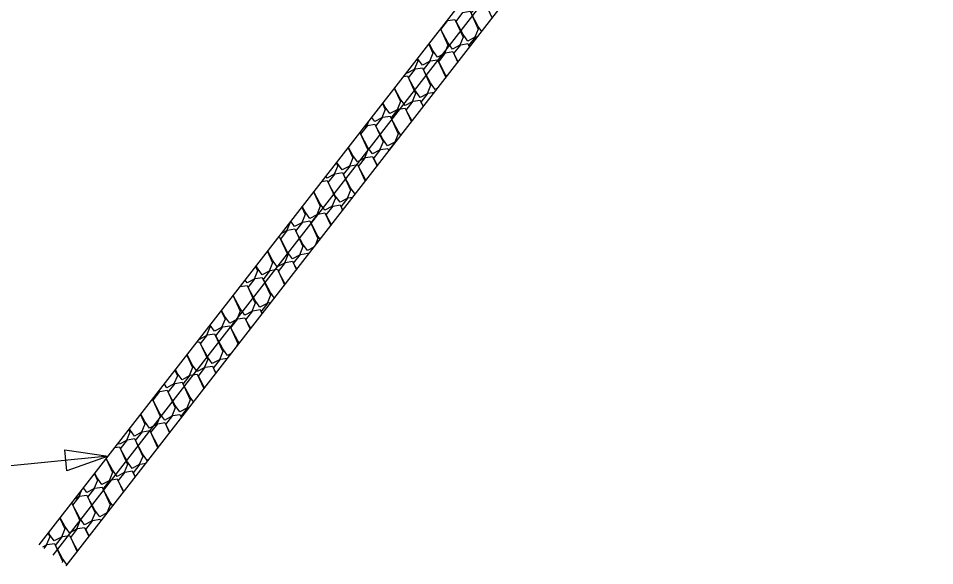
# Model space of a CAD drawing. Extents: x 2384780 to 2405432, y 547869 to 573706.
# Drawn here: x 2402072.5 to 2402180, y 570630 to 570694.2 of the extents above; entities that cross this region are included whole.
import ezdxf

# ---------------------------------------------------------------- set-up
doc = ezdxf.new("R2010")
doc.units = 0
for name, color, linetype in [('Old_Level_18', 7, 'Continuous'), ('Old_Level_20', 7, 'Continuous'), ('Old_Level_5', 7, 'Continuous')]:
    doc.layers.add(name, color=color, linetype=linetype)

msp = doc.modelspace()

# ---------------------------------------------------------------- linework, layer by layer
at = {"layer": 'Old_Level_18'}
msp.add_line((2402179.59, 570763.72), (2402076.51, 570631.26), dxfattribs=at)
at = {"layer": 'Old_Level_20'}
for p, q in [((2402074.93, 570632.49), (2402178.02, 570764.95)), ((2402078.09, 570630.03), (2402181.17, 570762.49))]:
    msp.add_line(p, q, dxfattribs=at)
for points in [[(2402126.84, 570692.68), (2402126.42, 570693.26), (2402125.6, 570694.8), (2402126.42, 570695.84), (2402127.25, 570695.98), (2402128.06, 570694.24)], [(2402123.43, 570690.61), (2402122.87, 570691.38), (2402122.06, 570692.91), (2402122.87, 570693.96), (2402123.7, 570694.09), (2402124.66, 570692.02), (2402124.26, 570691.05), (2402123.43, 570690.61)], [(2402125.2, 570691.55), (2402124.65, 570692.32), (2402123.83, 570693.86), (2402124.64, 570694.9), (2402125.48, 570695.04), (2402126.43, 570692.96), (2402126.03, 570691.99), (2402125.2, 570691.55)], [(2402122.01, 570692.98), (2402122.88, 570691.08), (2402122.48, 570690.1), (2402121.65, 570689.66)], [(2402122.78, 570693.97), (2402122.75, 570693.89), (2402122.7, 570693.87)], [(2402125.43, 570690.86), (2402125.34, 570691.01), (2402126.16, 570692.06), (2402126.39, 570692.1)], [(2402120.62, 570691.19), (2402121.11, 570690.13), (2402120.71, 570689.16), (2402119.88, 570688.72)], [(2402121.65, 570689.66), (2402121.1, 570690.43), (2402120.66, 570691.25)], [(2402124.07, 570689.12), (2402123.57, 570690.07), (2402124.38, 570691.11), (2402125.21, 570691.25), (2402125.41, 570690.83)], [(2402122.74, 570687.41), (2402122.61, 570687.59), (2402121.79, 570689.12), (2402122.61, 570690.17), (2402123.44, 570690.31), (2402124.02, 570689.05)], [(2402119.23, 570689.41), (2402119.33, 570689.19), (2402118.93, 570688.22), (2402118.1, 570687.78)], [(2402119.88, 570688.72), (2402119.32, 570689.49), (2402119.31, 570689.51)], [(2402121.39, 570685.88), (2402120.83, 570686.65), (2402120.02, 570688.18), (2402120.83, 570689.23), (2402121.67, 570689.36), (2402122.62, 570687.29), (2402122.59, 570687.21)], [(2402118.1, 570687.78), (2402118.03, 570687.87)], [(2402119.62, 570684.93), (2402119.06, 570685.7), (2402118.24, 570687.24), (2402119.06, 570688.28), (2402119.89, 570688.42), (2402120.85, 570686.35), (2402120.45, 570685.37), (2402119.62, 570684.93)], [(2402117.67, 570687.4), (2402118.12, 570687.48), (2402119.07, 570685.4), (2402118.67, 570684.43), (2402117.84, 570683.99)], [(2402116.58, 570686.01), (2402117.3, 570684.46), (2402116.9, 570683.49), (2402116.07, 570683.05)], [(2402117.84, 570683.99), (2402117.29, 570684.76), (2402116.61, 570686.04)], [(2402120.02, 570683.9), (2402119.75, 570684.39), (2402120.57, 570685.44), (2402121.3, 570685.56)], [(2402121.66, 570686.02), (2402121.39, 570685.88)], [(2402118.66, 570682.17), (2402117.98, 570683.45), (2402118.79, 570684.5), (2402119.63, 570684.63), (2402119.98, 570683.86)], [(2402115.2, 570684.22), (2402115.52, 570683.51), (2402115.12, 570682.54), (2402114.29, 570682.1)], [(2402116.07, 570683.05), (2402115.51, 570683.81), (2402115.25, 570684.3)], [(2402117.36, 570680.5), (2402117.02, 570680.97), (2402116.21, 570682.51), (2402117.02, 570683.55), (2402117.85, 570683.69), (2402118.6, 570682.08)], [(2402114.29, 570682.1), (2402113.93, 570682.6)], [(2402115.8, 570679.26), (2402115.25, 570680.03), (2402114.43, 570681.56), (2402115.25, 570682.61), (2402116.08, 570682.75), (2402117.03, 570680.67), (2402116.63, 570679.7), (2402115.8, 570679.26)], [(2402114.03, 570678.31), (2402113.47, 570679.08), (2402112.66, 570680.62), (2402113.47, 570681.66), (2402114.3, 570681.8), (2402115.26, 570679.73), (2402114.86, 570678.76), (2402114.03, 570678.31)], [(2402113.56, 570682.13), (2402113.35, 570681.6), (2402113.02, 570681.42)], [(2402112.55, 570680.82), (2402113.48, 570678.78), (2402113.08, 570677.81), (2402112.25, 570677.37)], [(2402111.16, 570679.04), (2402111.71, 570677.84), (2402111.31, 570676.87), (2402110.48, 570676.43)], [(2402112.25, 570677.37), (2402111.7, 570678.14), (2402111.2, 570679.08)], [(2402115.96, 570678.69), (2402115.94, 570678.72), (2402116.76, 570679.77), (2402116.8, 570679.77)], [(2402113.26, 570675.23), (2402113.21, 570675.3), (2402112.39, 570676.83), (2402113.21, 570677.88), (2402114.04, 570678.02), (2402114.56, 570676.89)], [(2402114.61, 570676.95), (2402114.17, 570677.78), (2402114.98, 570678.82), (2402115.82, 570678.96), (2402115.95, 570678.68)], [(2402109.77, 570677.25), (2402109.94, 570676.9), (2402109.53, 570675.93), (2402108.7, 570675.48)], [(2402110.48, 570676.43), (2402109.92, 570677.2), (2402109.84, 570677.35)], [(2402111.99, 570673.59), (2402111.43, 570674.35), (2402110.62, 570675.89), (2402111.43, 570676.93), (2402112.27, 570677.07), (2402113.17, 570675.11)], [(2402110.22, 570672.64), (2402109.66, 570673.41), (2402108.84, 570674.95), (2402109.66, 570675.99), (2402110.49, 570676.13), (2402111.45, 570674.05), (2402111.05, 570673.08), (2402110.22, 570672.64)], [(2402108.08, 570675.08), (2402108.72, 570675.18), (2402109.67, 570673.11), (2402109.27, 570672.14), (2402108.44, 570671.7)], [(2402108.7, 570675.48), (2402108.56, 570675.69)], [(2402107.12, 570673.85), (2402107.9, 570672.17), (2402107.5, 570671.19), (2402106.67, 570670.75)], [(2402108.44, 570671.7), (2402107.89, 570672.47), (2402107.14, 570673.87)], [(2402110.55, 570671.74), (2402110.35, 570672.1), (2402111.17, 570673.15), (2402111.71, 570673.24)], [(2402105.73, 570672.07), (2402106.12, 570671.22), (2402105.72, 570670.25), (2402104.89, 570669.81)], [(2402106.67, 570670.75), (2402106.11, 570671.52), (2402105.79, 570672.13)], [(2402109.2, 570670), (2402108.58, 570671.16), (2402109.4, 570672.2), (2402110.23, 570672.34), (2402110.52, 570671.7)], [(2402104.89, 570669.81), (2402104.45, 570670.42)], [(2402106.4, 570666.97), (2402105.85, 570667.74), (2402105.03, 570669.27), (2402105.85, 570670.32), (2402106.68, 570670.45), (2402107.63, 570668.38), (2402107.3, 570667.56)], [(2402107.88, 570668.32), (2402107.62, 570668.68), (2402106.81, 570670.22), (2402107.62, 570671.26), (2402108.45, 570671.4), (2402109.13, 570669.92)], [(2402104.63, 570666.02), (2402104.07, 570666.79), (2402103.26, 570668.33), (2402104.07, 570669.37), (2402104.9, 570669.51), (2402105.86, 570667.44), (2402105.46, 570666.46), (2402104.63, 570666.02)], [(2402104.35, 570670.28), (2402104.35, 570670.28), (2402103.95, 570669.31), (2402103.33, 570668.98)], [(2402102.99, 570668.54), (2402103.13, 570668.57), (2402104.08, 570666.49), (2402103.68, 570665.52), (2402102.85, 570665.08)], [(2402107.14, 570667.36), (2402106.4, 570666.97)], [(2402101.7, 570666.88), (2402102.31, 570665.55), (2402101.91, 570664.58), (2402101.08, 570664.14)], [(2402102.85, 570665.08), (2402102.3, 570665.85), (2402101.73, 570666.92)], [(2402105.14, 570664.79), (2402104.77, 570665.49), (2402105.58, 570666.53), (2402106.42, 570666.67), (2402106.48, 570666.52)], [(2402100.31, 570665.1), (2402100.54, 570664.61), (2402100.13, 570663.63), (2402099.3, 570663.19)], [(2402101.08, 570664.14), (2402100.52, 570664.9), (2402100.38, 570665.18)], [(2402103.79, 570663.05), (2402102.99, 570664.54), (2402103.81, 570665.59), (2402104.64, 570665.72), (2402105.1, 570664.73)], [(2402102.51, 570661.41), (2402102.04, 570662.06), (2402101.22, 570663.6), (2402102.03, 570664.64), (2402102.87, 570664.78), (2402103.71, 570662.95)], [(2402098.49, 570662.76), (2402099.32, 570662.89), (2402100.27, 570660.82), (2402099.87, 570659.85), (2402099.04, 570659.41)], [(2402099.3, 570663.19), (2402099.08, 570663.51)], [(2402100.82, 570660.35), (2402100.26, 570661.12), (2402099.44, 570662.65), (2402100.26, 570663.7), (2402101.09, 570663.84), (2402102.05, 570661.76), (2402101.65, 570660.79), (2402100.82, 570660.35)], [(2402097.66, 570661.69), (2402098.5, 570659.88), (2402098.1, 570658.9), (2402097.27, 570658.46)], [(2402099.04, 570659.41), (2402098.49, 570660.17), (2402097.67, 570661.71)], [(2402101.08, 570659.57), (2402100.96, 570659.81), (2402101.77, 570660.86), (2402102.12, 570660.91)], [(2402096.27, 570659.91), (2402096.72, 570658.93), (2402096.32, 570657.96), (2402095.49, 570657.52)], [(2402097.27, 570658.46), (2402096.71, 570659.23), (2402096.32, 570659.97)], [(2402099.73, 570657.84), (2402099.18, 570658.87), (2402100, 570659.91), (2402100.83, 570660.05), (2402101.06, 570659.55)], [(2402098.41, 570656.14), (2402098.22, 570656.39), (2402097.41, 570657.92), (2402098.22, 570658.97), (2402099.05, 570659.11), (2402099.67, 570657.76)], [(2402094.89, 570658.12), (2402094.95, 570657.99), (2402094.55, 570657.02), (2402093.72, 570656.57)], [(2402095.49, 570657.52), (2402094.97, 570658.24)], [(2402097, 570654.68), (2402096.45, 570655.44), (2402095.63, 570656.98), (2402096.45, 570658.03), (2402097.28, 570658.16), (2402098.23, 570656.09), (2402098.08, 570655.72)], [(2402093.72, 570656.57), (2402093.7, 570656.6)], [(2402095.23, 570653.73), (2402094.67, 570654.5), (2402093.86, 570656.04), (2402094.67, 570657.08), (2402095.5, 570657.22), (2402096.46, 570655.14), (2402096.06, 570654.17), (2402095.23, 570653.73)], [(2402093.4, 570656.22), (2402093.73, 570656.28), (2402094.69, 570654.2), (2402094.28, 570653.23), (2402093.45, 570652.79)], [(2402092.24, 570654.72), (2402092.91, 570653.26), (2402092.51, 570652.29), (2402091.68, 570651.84)], [(2402093.45, 570652.79), (2402092.9, 570653.56), (2402092.26, 570654.75)], [(2402095.67, 570652.62), (2402095.37, 570653.19), (2402096.18, 570654.24), (2402097.02, 570654.38), (2402097.02, 570654.36)], [(2402097.46, 570654.91), (2402097, 570654.68)], [(2402094.32, 570650.89), (2402093.59, 570652.25), (2402094.41, 570653.29), (2402095.24, 570653.43), (2402095.64, 570652.58)], [(2402090.85, 570652.94), (2402091.14, 570652.31), (2402090.73, 570651.34), (2402089.91, 570650.9)], [(2402091.68, 570651.84), (2402091.12, 570652.61), (2402090.91, 570653.02)], [(2402093.03, 570649.23), (2402092.64, 570649.77), (2402091.82, 570651.31), (2402092.63, 570652.35), (2402093.47, 570652.49), (2402094.25, 570650.79)], [(2402089.91, 570650.9), (2402089.6, 570651.33)], [(2402091.42, 570648.06), (2402090.86, 570648.83), (2402090.04, 570650.36), (2402090.86, 570651.41), (2402091.69, 570651.54), (2402092.65, 570649.47), (2402092.25, 570648.5), (2402091.42, 570648.06)], [(2402089.64, 570647.11), (2402089.09, 570647.88), (2402088.27, 570649.42), (2402089.08, 570650.46), (2402089.92, 570650.6), (2402090.87, 570648.53), (2402090.47, 570647.56), (2402089.64, 570647.11)], [(2402089.06, 570650.64), (2402088.96, 570650.4), (2402088.81, 570650.32)], [(2402088.2, 570649.53), (2402089.1, 570647.58), (2402088.7, 570646.61), (2402087.87, 570646.17)], [(2402091.61, 570647.41), (2402091.56, 570647.52), (2402092.37, 570648.56), (2402092.53, 570648.59)], [(2402086.81, 570647.75), (2402087.32, 570646.64), (2402086.92, 570645.67), (2402086.09, 570645.23)], [(2402087.87, 570646.17), (2402087.31, 570646.94), (2402086.85, 570647.8)], [(2402088.93, 570643.95), (2402088.82, 570644.1), (2402088.01, 570645.63), (2402088.82, 570646.68), (2402089.65, 570646.81), (2402090.21, 570645.61)], [(2402090.26, 570645.67), (2402089.78, 570646.58), (2402090.6, 570647.62), (2402091.43, 570647.76), (2402091.6, 570647.39)], [(2402085.42, 570645.97), (2402085.55, 570645.7), (2402085.15, 570644.72), (2402084.32, 570644.28)], [(2402086.09, 570645.23), (2402085.54, 570646), (2402085.5, 570646.06)], [(2402087.6, 570642.38), (2402087.05, 570643.15), (2402086.23, 570644.69), (2402087.05, 570645.73), (2402087.88, 570645.87), (2402088.82, 570643.82)], [(2402085.83, 570641.44), (2402085.27, 570642.21), (2402084.46, 570643.74), (2402085.27, 570644.79), (2402086.1, 570644.93), (2402087.06, 570642.85), (2402086.66, 570641.88), (2402085.83, 570641.44)], [(2402083.81, 570643.9), (2402084.33, 570643.98), (2402085.29, 570641.91), (2402084.88, 570640.94), (2402084.05, 570640.5)], [(2402084.32, 570644.28), (2402084.22, 570644.42)], [(2402082.77, 570642.56), (2402083.51, 570640.97), (2402083.11, 570639.99), (2402082.28, 570639.55)], [(2402084.05, 570640.5), (2402083.5, 570641.27), (2402082.79, 570642.59)], [(2402087.77, 570642.47), (2402087.6, 570642.38)], [(2402086.2, 570640.46), (2402085.97, 570640.9), (2402086.78, 570641.95), (2402087.45, 570642.06)], [(2402081.39, 570640.78), (2402081.74, 570640.02), (2402081.34, 570639.05), (2402080.51, 570638.61)], [(2402082.28, 570639.55), (2402081.72, 570640.32), (2402081.44, 570640.85)], [(2402084.85, 570638.72), (2402084.19, 570639.96), (2402085.01, 570641), (2402085.84, 570641.14), (2402086.17, 570640.42)], [(2402082.02, 570635.77), (2402081.46, 570636.53), (2402080.64, 570638.07), (2402081.46, 570639.12), (2402082.29, 570639.25), (2402083.25, 570637.18), (2402082.85, 570636.21), (2402082.02, 570635.77)], [(2402083.55, 570637.05), (2402083.24, 570637.48), (2402082.42, 570639.01), (2402083.23, 570640.06), (2402084.07, 570640.2), (2402084.79, 570638.64)], [(2402079.57, 570635.82), (2402078.87, 570637.13), (2402079.68, 570638.17), (2402080.19, 570638.26)], [(2402079.85, 570638.8), (2402079.56, 570638.11), (2402079.13, 570637.88)], [(2402080.34, 570638.84), (2402080.12, 570639.15)], [(2402080.19, 570638.26), (2402080.52, 570638.31), (2402081.47, 570636.24), (2402081.07, 570635.26), (2402080.24, 570634.82)], [(2402080.51, 570638.61), (2402080.34, 570638.84)], [(2402078.73, 570637.36), (2402078.74, 570637.37), (2402079.53, 570635.66)], [(2402077.35, 570635.59), (2402077.92, 570634.35), (2402077.52, 570633.38), (2402076.69, 570632.93)], [(2402078.47, 570633.88), (2402077.91, 570634.65), (2402077.39, 570635.64)], [(2402079.53, 570635.66), (2402079.7, 570635.29), (2402079.3, 570634.32), (2402079.17, 570634.25)], [(2402080.24, 570634.82), (2402079.69, 570635.59), (2402079.57, 570635.82)], [(2402080.79, 570633.51), (2402080.38, 570634.28), (2402081.2, 570635.33), (2402082.03, 570635.47), (2402082.14, 570635.23)], [(2402076.69, 570632.93), (2402076.14, 570633.7), (2402076.03, 570633.9)], [(2402079.17, 570634.25), (2402078.47, 570633.88)], [(2402078.83, 570632.92), (2402078.61, 570633.34), (2402079.09, 570633.97)], [(2402079.09, 570633.97), (2402079.42, 570634.39), (2402080.25, 570634.52), (2402080.75, 570633.45)], [(2402075.96, 570633.81), (2402076.15, 570633.4), (2402075.75, 570632.43), (2402075.31, 570632.2)], [(2402078.13, 570630.19), (2402077.65, 570630.86), (2402076.83, 570632.4), (2402077.65, 570633.44), (2402078.48, 570633.58), (2402078.81, 570632.86)], [(2402078.81, 570632.86), (2402079.36, 570631.67)], [(2402079.45, 570631.77), (2402079.42, 570631.8), (2402078.83, 570632.92)], [(2402075.51, 570632.04), (2402075.87, 570632.5), (2402076.7, 570632.64), (2402077.66, 570630.56), (2402077.6, 570630.41)], [(2402078.17, 570630.14), (2402078.13, 570630.19)]]:
    msp.add_lwpolyline(points, dxfattribs=at)
at = {"layer": 'Old_Level_5'}
msp.add_line((2402083.01, 570642.87), (2402061.51, 570640.77), dxfattribs=at)
msp.add_lwpolyline([(2402077.91, 570643.63), (2402083.01, 570642.87), (2402078.16, 570641.14)], close=True, dxfattribs=at)

doc.saveas('drawing.dxf')
